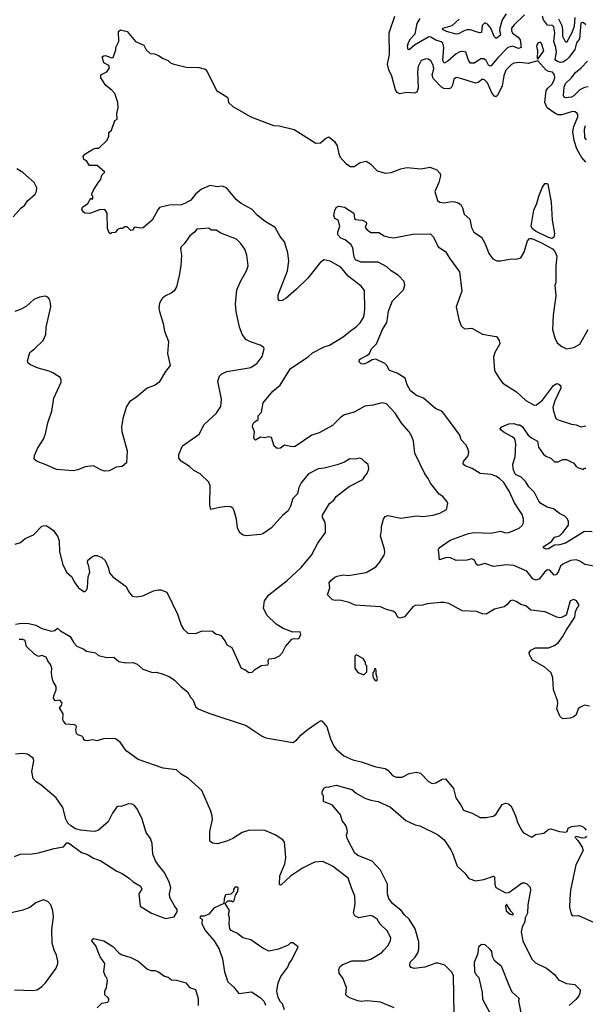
# Model space of a CAD drawing. Extents: x 2087054 to 2277909, y 548907 to 753496.
# Tile 427 of 444: x 2222299 to 2227011, y 720975 to 729175. Entities that reach past the tile are written whole.
import ezdxf

# ---------------------------------------------------------------- set-up
doc = ezdxf.new("R2010")
doc.units = 0

msp = doc.modelspace()

# ---------------------------------------------------------------- linework, layer by layer
at = {"layer": '0CON20XD'}
for points in [[(2227015, 727988.7), (2226979.9, 728029.9), (2226940.5, 728100.5), (2226918.3, 728168.2), (2226908.2, 728245), (2226915.9, 728285), (2226948.2, 728365), (2226948.6, 728385), (2226942.5, 728395), (2226927.4, 728407.4), (2226905, 728411.6), (2226815, 728382.4), (2226785, 728384.1), (2226756, 728396), (2226692.6, 728442.6), (2226672.9, 728485), (2226685.8, 728585), (2226697.5, 728605), (2226730.8, 728635), (2226748.8, 728665), (2226758.1, 728695), (2226754.6, 728715), (2226738.2, 728738.2), (2226705, 728743.6), (2226685.5, 728755.5), (2226615, 728833.3), (2226535, 728810.8), (2226465, 728818.6), (2226416.1, 728813.9), (2226395, 728803.3), (2226350, 728755), (2226332.3, 728707.7), (2226319.2, 728625), (2226280.5, 728545), (2226266.2, 728533.8), (2226255, 728537.3), (2226235, 728561.8), (2226195, 728649.4), (2226175, 728670.6), (2226155, 728679.4), (2226117.7, 728652.3), (2226095, 728646.9), (2225975, 728686.9), (2225935, 728693.1), (2225915, 728678.8), (2225905, 728631.2), (2225892.5, 728607.5), (2225875, 728600.4), (2225832, 728602), (2225812.5, 728612.5), (2225742.7, 728685), (2225735.4, 728715), (2225748.2, 728765), (2225745, 728798), (2225725, 728833.1), (2225705, 728845.6), (2225685, 728848.9), (2225645, 728835.7), (2225618.2, 728785), (2225612.7, 728745), (2225618.2, 728605), (2225606.9, 728573.1), (2225585, 728563.5), (2225525, 728569.4), (2225465, 728559.2), (2225445, 728570), (2225430.9, 728590.9), (2225399.6, 728705), (2225375, 728758.6), (2225362.7, 728805), (2225380.9, 728885), (2225377.8, 729065), (2225425.7, 729205)], [(2226504, 729216), (2226417.4, 729132.6), (2226396.4, 729103.6), (2226395.9, 729085), (2226405, 729063.8), (2226450.6, 729030.6), (2226467.8, 729007.8), (2226476.2, 728943.8), (2226455, 728936), (2226405, 728955.2), (2226364.4, 728945), (2226278.5, 728855), (2226225, 728787.1), (2226205, 728797.5), (2226185.2, 728835.2), (2226165, 728850), (2226142, 728848), (2226085, 728812.1), (2226055, 728813.3), (2226038.1, 728838.1), (2226015, 728903.8), (2225991.7, 728911.7), (2225965, 728907.5), (2225935, 728892.1), (2225865, 728831.3), (2225835, 728814.4), (2225824.8, 728835), (2225832.5, 728945), (2225825, 728979.2), (2225811.3, 728991.3), (2225765, 729004), (2225725, 729029.6), (2225706.2, 729033.8), (2225588, 728962), (2225545, 728924), (2225535, 728926.7), (2225530.5, 728955), (2225537.9, 728985), (2225553.8, 729015), (2225592.7, 729057.3), (2225610, 729145), (2225636.1, 729183.9)], [(2226352.7, 729225), (2226319.7, 729175), (2226298.9, 729105), (2226296.6, 729085), (2226304.5, 729055), (2226300.6, 729045), (2226275, 729021.1), (2226265, 729022.2), (2226252.5, 729035), (2226224.8, 729104.8), (2226195, 729139.4), (2226175, 729149.2), (2226152.1, 729127.9), (2226145, 729070), (2226133, 729067), (2226102, 729075), (2226055, 729089.7), (2226025, 729090.2), (2225995, 729080.8), (2225955, 729057.1), (2225935, 729053.8), (2225855, 729076.2), (2225821.1, 729095), (2225824.7, 729105.3), (2225903.1, 729126.9), (2225959.2, 729180.8)], [(2227015, 729133.3), (2226995, 729149.1), (2226985, 729151.9), (2226974.3, 729145.7), (2226963.4, 729016.6), (2226938, 728982), (2226923, 728927), (2226876.4, 728863.6), (2226852, 728838), (2226825, 728820.8), (2226805, 728819), (2226777.9, 728827.9), (2226764.5, 728835), (2226760, 728845), (2226772.2, 728905), (2226765.7, 728945), (2226747.5, 728995), (2226757.4, 729065), (2226748.4, 729115), (2226735, 729126.8), (2226695, 729130.3), (2226661.6, 729175), (2226654, 729205)], [(2226923.7, 729195), (2226917.8, 729122.2), (2226898.9, 729065), (2226855, 728984.4), (2226845, 728992.2), (2226823.9, 729035), (2226824.8, 729095), (2226818.1, 729125), (2226790.1, 729180.1)], [(2227045, 723458), (2227005, 723466.2), (2226965, 723446.7), (2226951.2, 723435), (2226933.6, 723386.4), (2226915, 723370), (2226885, 723357.5), (2226825, 723353.3), (2226797.5, 723375), (2226773.8, 723435), (2226781.7, 723478.3), (2226780, 723505), (2226745.9, 723594.1), (2226740.8, 723695), (2226726, 723735), (2226675, 723783.8), (2226572.4, 723842.4), (2226545.8, 723885), (2226542.5, 723905), (2226556.7, 723925), (2226595, 723944.2), (2226705, 723942.9), (2226755, 723962.5), (2226783.8, 723985), (2226822, 724035), (2226853.8, 724095), (2226925, 724200), (2226930, 724245), (2226939.3, 724270.7), (2226957.5, 724295), (2226957.5, 724305), (2226936.7, 724335), (2226915, 724347.5), (2226885, 724336.7), (2226853.3, 724225), (2226846, 724214), (2226813, 724197), (2226795, 724193.3), (2226775, 724198.8), (2226677.5, 724245), (2226556.6, 724256.6), (2226516, 724295), (2226475, 724305.6), (2226435, 724330), (2226405, 724340), (2226384.2, 724335.8), (2226361.2, 724305), (2226335, 724286.2), (2226255, 724265.7), (2226183.9, 724223.9), (2226155.9, 724225.9), (2226105, 724245.8), (2225985, 724252.5), (2225875, 724312.5), (2225835, 724322.5), (2225805, 724322.9), (2225695, 724309.4), (2225655, 724298.6), (2225595, 724298), (2225574.5, 724285.5), (2225505, 724202.9), (2225465, 724190), (2225449.5, 724199.5), (2225428.8, 724235), (2225408.3, 724248.3), (2225355, 724262.5), (2225305, 724286.9), (2225095, 724298.1), (2225045, 724322), (2224965, 724340), (2224927.7, 724337.7), (2224905, 724344), (2224863.3, 724385), (2224882.5, 724445), (2224877.5, 724485), (2224890, 724505), (2224925, 724534), (2224945, 724540.8), (2224995, 724550.8), (2225035, 724547.1), (2225185, 724570.5), (2225265, 724619.4), (2225297.1, 724655), (2225335.5, 724714.5), (2225341.7, 724738.3), (2225338.9, 724765), (2225305.7, 724875), (2225314.2, 724925), (2225312.5, 724955), (2225330, 725015), (2225345, 725038.8), (2225365, 725045.7), (2225475, 725024.3), (2225605, 725044), (2225661.7, 725038.3), (2225745, 725050), (2225800, 725065), (2225855, 725097.5), (2225866.7, 725145), (2225860.7, 725160.7), (2225825, 725203.3), (2225792.5, 725225), (2225721.2, 725315), (2225703.3, 725355), (2225675, 725392.5), (2225590.8, 725565), (2225578.6, 725665), (2225565.8, 725705), (2225544.2, 725744.2), (2225482, 725812), (2225427.4, 725897.4), (2225355, 725976.2), (2225315, 725983.8), (2225245, 725964), (2225175, 725956), (2225085, 725905.8), (2225005, 725885.7), (2224975, 725864.3), (2224904.6, 725795.4), (2224795, 725735.6), (2224732, 725715), (2224595, 725622), (2224569.3, 725619.3), (2224505, 725633.3), (2224471.7, 725608.3), (2224444.2, 725604.2), (2224418.8, 725625), (2224396.7, 725695), (2224375, 725700), (2224335, 725692), (2224305, 725697.5), (2224265, 725673.3), (2224255, 725680), (2224249.3, 725699.3), (2224256.4, 725743.6), (2224240, 725785), (2224241.2, 725805), (2224250.5, 725819.5), (2224286.7, 725845), (2224286.7, 725875), (2224313.3, 725906.7), (2224328.8, 725985), (2224408.3, 726081.7), (2224469.4, 726130.6), (2224555, 726270), (2224703.6, 726366.4), (2224739.1, 726400.9), (2224835, 726450.5), (2224880, 726465), (2224995, 726532.9), (2225054.5, 726585.5), (2225102.4, 726617.6), (2225135, 726652), (2225163.8, 726695), (2225167.5, 726715), (2225174.2, 726765), (2225171.4, 726921.4), (2225143.8, 726955), (2225035, 727040), (2224975, 727113.5), (2224885, 727164.4), (2224835, 727174.4), (2224805, 727157.1), (2224698.3, 727021.7), (2224605, 726931.9), (2224515, 726854), (2224485, 726836.7), (2224463.8, 726833.8), (2224451.7, 726851.7), (2224453.8, 726885), (2224531.1, 727085), (2224540.5, 727165), (2224531.9, 727235), (2224505.3, 727325.3), (2224470.3, 727370.3), (2224428, 727445), (2224345, 727493.3), (2224278.3, 727548.3), (2224234.6, 727594.6), (2224145.5, 727645.5), (2224106.3, 727676.3), (2224022, 727775), (2223985, 727789.2), (2223945, 727782.9), (2223885, 727795.7), (2223814, 727765), (2223765, 727722.9), (2223725, 727673.1), (2223675, 727644.3), (2223645, 727634.4), (2223545, 727631.2), (2223465, 727610), (2223448.8, 727591.2), (2223404, 727505), (2223327.1, 727442.9), (2223305, 727439.2), (2223261.7, 727448.3), (2223252.5, 727445), (2223238.3, 727421.7), (2223225, 727420), (2223195, 727450), (2223175, 727450), (2223155, 727437.5), (2223133.6, 727436.4), (2223115, 727427.5), (2223095, 727402.5), (2223065, 727400), (2223055, 727392.5), (2223045, 727400), (2223030, 727435), (2223027.5, 727565), (2223010, 727595), (2222965, 727592.5), (2222885, 727561.2), (2222845, 727563.3), (2222832, 727572), (2222817.5, 727595), (2222822.5, 727615), (2222867.5, 727645), (2222891.7, 727688.3), (2222905, 727680), (2222910, 727685), (2222910, 727705), (2222900, 727715), (2222900, 727725), (2222914, 727756), (2222956.4, 727823.6), (2222976.1, 727843.9), (2222985, 727880), (2223010, 727905), (2222945, 727960), (2222881.7, 727961.7), (2222855, 728000), (2222835, 728010), (2222827.5, 728035), (2222843.3, 728055), (2222915, 728100), (2222935, 728106.7), (2222960, 728105), (2223028.3, 728171.7), (2223042.5, 728205), (2223042.5, 728235), (2223063.8, 728256.2), (2223092.5, 728335), (2223111.7, 728348.3), (2223108.8, 728395), (2223120, 728445), (2223116.1, 728486.1), (2223090.7, 728560.7), (2223067.7, 728587.7), (2223016.1, 728626.1), (2222975, 728690), (2222974.2, 728715.8), (2223025, 728740), (2223046.7, 728775), (2223043, 728793), (2223000, 728815), (2222987.5, 728865), (2223000, 728875), (2223013.9, 728876.1), (2223065, 728856.7), (2223078.3, 728861.7), (2223100, 728925), (2223101.2, 728945), (2223124.3, 728995), (2223122.9, 729077.1), (2223139.3, 729090.7), (2223195, 729077.5), (2223265, 728992.5), (2223333, 728963), (2223354, 728924), (2223385, 728893.3), (2223421.7, 728891.7), (2223455, 728877.5), (2223495, 728852.5), (2223535, 728836.7), (2223556.4, 728816.4), (2223575, 728808.8), (2223685, 728781.2), (2223795, 728776.7), (2223845, 728762.5), (2223860, 728745), (2223939.2, 728585), (2224025, 728534.2), (2224033.5, 728523.5), (2224040, 728485), (2224075, 728451.5), (2224225.8, 728365), (2224415, 728294.6), (2224461.8, 728291.8), (2224585, 728262.2), (2224765, 728148), (2224805, 728150), (2224846.2, 728185), (2224875, 728200), (2224921.5, 728161.5), (2224943.1, 728125), (2224957.6, 728057.6), (2224970.3, 728030.3), (2225015, 727978.8), (2225055, 727953.8), (2225085, 727953.8), (2225135, 727986.2), (2225185, 727996.7), (2225222.5, 727975), (2225277.7, 727917.7), (2225346.4, 727896.4), (2225395, 727904), (2225475, 727934), (2225525, 727944), (2225645, 727934), (2225715, 727946.2), (2225775, 727926.1), (2225800.8, 727895), (2225806, 727875), (2225790.5, 727819.5), (2225757.5, 727745), (2225779.3, 727669.3), (2225800, 727655), (2225835, 727651.2), (2225895, 727661.4), (2225925, 727659.4), (2225951.3, 727651.3), (2225974, 727635), (2225988.3, 727608.3), (2226001.2, 727555), (2226050, 727515), (2226063.3, 727445), (2226082.5, 727405), (2226145, 727363.3), (2226174.3, 727314.3), (2226195, 727260), (2226207.7, 727227.7), (2226240, 727185), (2226275, 727167.5), (2226305, 727166.7), (2226395, 727182.5), (2226435, 727180), (2226475, 727192.5), (2226501.7, 727238.3), (2226530, 727335), (2226545.8, 727354.2), (2226565, 727352.5), (2226645, 727317.2), (2226737.5, 727267.5), (2226756.2, 727245), (2226774.2, 727205), (2226764.4, 727125), (2226766.2, 726985), (2226757.5, 726965), (2226766.2, 726875), (2226743.9, 726713.9), (2226738.8, 726595), (2226756.7, 726525), (2226777.5, 726485), (2226815, 726452.5), (2226853.6, 726433.6), (2226915.9, 726444.1), (2226965, 726473.3), (2227033.8, 726595)], [(2226615, 728847.5), (2226664.2, 728915), (2226645, 728977.5), (2226635, 728988.8), (2226615, 728980), (2226604.2, 728955), (2226614, 728915), (2226610, 728855), (2226615, 728847.5)], [(2227035, 728615.3), (2227005, 728611.1), (2226965, 728590.5), (2226915, 728542.1), (2226895, 728530.4), (2226845, 728524.5), (2226835, 728530.8), (2226829.1, 728545), (2226835.4, 728614.6), (2226846.7, 728645), (2226892.9, 728687.1), (2226929.2, 728735), (2226976.6, 728773.4), (2227029.5, 728830.5)], [(2227022.1, 728175), (2227005.8, 728195), (2227003.9, 728265), (2227013.3, 728295)], [(2222245, 727534.3), (2222312.5, 727607.5), (2222340.9, 727629.1), (2222365, 727666.2), (2222427.7, 727722.3), (2222440, 727745), (2222443.3, 727775), (2222419.1, 727819.1), (2222325, 727901.4), (2222275, 727932.5)], [(2226735, 727354.2), (2226705, 727361.1), (2226595, 727413.1), (2226568.1, 727435), (2226559.2, 727455), (2226581.2, 727588.8), (2226606.4, 727643.6), (2226623.6, 727706.4), (2226652.5, 727775), (2226675, 727810), (2226695, 727810), (2226697.5, 727805), (2226726.1, 727656.1), (2226734, 727505), (2226753.3, 727395), (2226750, 727365), (2226735, 727354.2)], [(2227125, 724615.6), (2227006.8, 724636.8), (2226966.4, 724666.4), (2226935, 724678.1), (2226887.6, 724672.4), (2226825, 724641.9), (2226805, 724623.1), (2226784.7, 724575.3), (2226765, 724551.9), (2226750.5, 724550.5), (2226715, 724592), (2226695, 724594), (2226673.8, 724576.2), (2226627.5, 724515), (2226596.8, 724506.8), (2226575, 724518.1), (2226525, 724583.5), (2226415, 724630.4), (2226355, 724635.5), (2226245, 724621.9), (2226175, 724645.7), (2226119.3, 724629.3), (2226105, 724637.5), (2226086.7, 724675), (2226066.1, 724686.1), (2226025, 724673.3), (2225935, 724672), (2225887.5, 724692.5), (2225854.1, 724695.9), (2225797.5, 724677.5), (2225788.3, 724761.7), (2225794.2, 724775.8), (2225885, 724840.6), (2226036.7, 724895), (2226084.6, 724905.4), (2226225, 724897.7), (2226305, 724914.6), (2226345, 724902.9), (2226375, 724903.9), (2226458.7, 724941.3), (2226485.9, 724964.1), (2226496.2, 724985), (2226496.2, 725015), (2226486, 725055), (2226422.2, 725152.2), (2226377.6, 725247.6), (2226331.4, 725321.4), (2226295.8, 725355), (2226265, 725373.1), (2226227.4, 725387.4), (2226135, 725397.1), (2226068.1, 725438.1), (2226010.7, 725460.7), (2225993.8, 725475), (2225997.5, 725495), (2226035.5, 725544.5), (2226040.6, 725575), (2226033.1, 725605), (2226015.8, 725635), (2225976.2, 725675), (2225966.2, 725715), (2225842, 725885), (2225815, 725913.8), (2225765, 725933.8), (2225663, 726023), (2225605, 726044.4), (2225556, 726085), (2225528, 726135), (2225511.2, 726191.2), (2225445, 726231.9), (2225381.2, 726255), (2225358.8, 726295), (2225340.9, 726310.9), (2225265, 726348), (2225235, 726343.1), (2225195, 726317.1), (2225165, 726307.1), (2225145, 726309.2), (2225128, 726325), (2225131.2, 726345), (2225138.3, 726351.7), (2225192.3, 726377.7), (2225212.5, 726395), (2225230, 726435), (2225271.2, 726475), (2225322.5, 726595), (2225356.8, 726653.2), (2225362.7, 726687.3), (2225372.1, 726747.9), (2225404, 726835), (2225496, 726925), (2225507.1, 726965), (2225501.4, 726995), (2225453.9, 727043.9), (2225393.4, 727083.4), (2225357.7, 727117.7), (2225285, 727156.7), (2225145, 727155.7), (2225095.5, 727175.5), (2225085, 727197.5), (2225074.2, 727274.2), (2225061.7, 727301.7), (2225011.2, 727341.2), (2224974, 727355), (2224950.8, 727385), (2224948.8, 727405), (2224967.5, 727455), (2224952.5, 727505), (2224925, 727520), (2224917.5, 727545), (2224923.9, 727586.1), (2224935, 727612.5), (2224955, 727622.5), (2225005, 727613.3), (2225083, 727563), (2225088.3, 727518.3), (2225095, 727510), (2225155, 727506.7), (2225185, 727490), (2225187.5, 727475), (2225177.5, 727445), (2225193.9, 727423.9), (2225225, 727404.2), (2225292.3, 727402.3), (2225335, 727374.2), (2225374.2, 727364.2), (2225415, 727360), (2225575, 727389.2), (2225722.7, 727392.7), (2225745.6, 727365), (2225784, 727285), (2225845.4, 727245.4), (2225878.5, 727188.5), (2225964, 727075), (2225981.8, 726915), (2225935.4, 726785), (2225957.2, 726677.2), (2225978, 726625), (2226005, 726602), (2226065, 726606), (2226155, 726556.2), (2226265, 726538), (2226275, 726533.3), (2226293.9, 726503.9), (2226298.8, 726475), (2226256.9, 726403.1), (2226246.9, 726365), (2226254.2, 726255), (2226266, 726235), (2226301.1, 726175), (2226325, 726148.9), (2226438, 726075), (2226516.2, 726005), (2226584.3, 725965.7), (2226605, 725968.6), (2226655, 726006.5), (2226745, 726127.8), (2226775, 726144.2), (2226791.2, 726141.2), (2226806.2, 726125), (2226806.1, 726106.1), (2226758.1, 726001.9), (2226741.3, 725945), (2226744.7, 725914.7), (2226766, 725855), (2226783.7, 725843.7), (2226895, 725806.9), (2226935, 725800.8), (2226975, 725784.2), (2227015, 725792.5)], [(2224494.3, 724104.3), (2224435, 724140), (2224356.8, 724216.8), (2224330, 724275), (2224337.5, 724335), (2224374.6, 724385.4), (2224528.8, 724505), (2224645, 724613.8), (2224731.2, 724715), (2224783, 724817), (2224845.8, 724905), (2224845.8, 724965.8), (2224840, 724995), (2224820.7, 725030.7), (2224822.3, 725047.7), (2224880, 725145), (2224915.6, 725174.4), (2224936.7, 725205), (2225045, 725288.8), (2225156.7, 725345), (2225173.3, 725375), (2225193.3, 725395), (2225206.7, 725435), (2225201.2, 725471.2), (2225175, 725493.3), (2225152.5, 725515), (2225133, 725523), (2225095, 725516.7), (2225050.7, 725519.3), (2225005, 725490), (2224945, 725468.8), (2224835, 725440), (2224785, 725436), (2224705.7, 725394.3), (2224645, 725317.5), (2224625, 725280), (2224613.6, 725226.4), (2224575, 725186.7), (2224556, 725125), (2224535.8, 725084.2), (2224487.5, 725045), (2224395.8, 724944.2), (2224325, 724893.3), (2224305, 724888.8), (2224185, 724878), (2224155, 724886), (2224132.4, 724902.4), (2224113.4, 724943.4), (2224104.2, 725015), (2224085.8, 725085), (2224075, 725106.7), (2224059.2, 725119.2), (2224027.7, 725122.3), (2223965, 725113.8), (2223892.5, 725095), (2223884.4, 725135), (2223886.2, 725293.8), (2223873.9, 725323.9), (2223802, 725392), (2223751.3, 725421.3), (2223715, 725453.8), (2223645, 725498), (2223624.3, 725525), (2223624.3, 725555), (2223654.4, 725625.6), (2223795.5, 725724.5), (2223837, 725803), (2223936.7, 725895), (2223974.2, 725955), (2223981.4, 726015), (2223950.8, 726165), (2223963.2, 726206.8), (2223984.3, 726225.7), (2224025, 726246), (2224225, 726280), (2224278.8, 726315), (2224318.3, 726371.7), (2224336.4, 726433.6), (2224332.5, 726445), (2224303.9, 726463.9), (2224222.1, 726492.1), (2224182.5, 726512.5), (2224152.9, 726555), (2224130, 726615), (2224101.4, 726745), (2224095.8, 726805), (2224108, 726925), (2224138.8, 726995), (2224190, 727085), (2224203.8, 727125), (2224192, 727215), (2224176.2, 727265), (2224140, 727315), (2224105, 727348.8), (2223975, 727398.8), (2223935, 727421.2), (2223895, 727423.8), (2223875, 727440), (2223775, 727430), (2223756.7, 727405), (2223716.2, 727375), (2223670.5, 727309.5), (2223643.8, 727285), (2223638, 727265), (2223646.2, 727215), (2223641.9, 727125), (2223628.9, 727045), (2223605, 726950), (2223585, 726916.7), (2223561.4, 726898.6), (2223514.3, 726875.7), (2223485, 726853.3), (2223464.3, 726815.7), (2223459.2, 726775), (2223462.9, 726745), (2223494, 726645), (2223505, 726580), (2223538.8, 726495), (2223530, 726395), (2223553.3, 726295), (2223513.8, 726245), (2223462.1, 726157.9), (2223427.9, 726132.1), (2223362.7, 726107.3), (2223275.8, 726034.2), (2223215, 725993.8), (2223188, 725955), (2223158, 725855), (2223148.8, 725785), (2223150, 725745), (2223193.8, 725585), (2223190, 725485), (2223152.5, 725455), (2223102.5, 725447.5), (2223045, 725417.1), (2223005, 725415.6), (2222976.6, 725426.6), (2222915, 725460), (2222845, 725452), (2222783.2, 725426.8), (2222745, 725418.6), (2222605, 725428), (2222525, 725466.2), (2222438.3, 725498.3), (2222420, 725515), (2222423, 725547), (2222446.7, 725605), (2222497, 725683), (2222514.4, 725725.6), (2222532.8, 725817.2), (2222566.5, 725915), (2222585, 726022.5), (2222645.9, 726155.9), (2222646, 726175), (2222635.7, 726195.7), (2222574.6, 726234.6), (2222545, 726249.4), (2222452.7, 726272.7), (2222389.7, 726299.7), (2222370, 726315), (2222364, 726335), (2222384, 726405), (2222425, 726436), (2222496, 726505), (2222517.6, 726552.4), (2222520.6, 726615), (2222558.6, 726785), (2222557.5, 726815), (2222547.7, 726847.7), (2222534.1, 726864.1), (2222511.7, 726871.7), (2222464.3, 726865.7), (2222416.7, 726845), (2222355, 726788.8), (2222305, 726761.2), (2222260, 726745)], [(2227069.1, 724910.9), (2227005, 724911.8), (2226845, 724815.3), (2226795, 724800.7), (2226755, 724799.4), (2226705, 724767.5), (2226685, 724765.8), (2226664.1, 724774.1), (2226661.2, 724785), (2226729.6, 724830.4), (2226754.2, 724865), (2226795, 724877.9), (2226825, 724903.3), (2226872.1, 724965), (2226870.4, 724995), (2226860, 725020), (2226840.1, 725040.1), (2226795, 725063.2), (2226745, 725101.6), (2226694.4, 725115), (2226641.5, 725145), (2226624.7, 725165), (2226586.9, 725236.9), (2226540.9, 725285), (2226516.6, 725326.6), (2226475.9, 725365.9), (2226435, 725383.5), (2226424, 725395), (2226410.5, 725435), (2226407.3, 725472.7), (2226425.6, 725535), (2226432.7, 725642.7), (2226423.8, 725685), (2226401.9, 725701.9), (2226336.4, 725736.4), (2226300, 725765), (2226316.7, 725783.3), (2226375, 725810), (2226415, 725813.3), (2226445, 725802.5), (2226465, 725802.5), (2226485, 725786.7), (2226535.6, 725715.6), (2226562.7, 725692.7), (2226612.5, 725665), (2226620, 725615), (2226660.5, 725560.5), (2226681.7, 725541.7), (2226722.5, 725525), (2226755, 725493.3), (2226785, 725493.3), (2226825, 725513.3), (2226855, 725512), (2226915, 725483.3), (2226935.6, 725455.6), (2226955, 725442.9), (2226995, 725430), (2227005, 725440), (2227015, 725440)], [(2222262.4, 724807.6), (2222305, 724820.6), (2222343.8, 724855), (2222413.8, 724885), (2222485, 724956.7), (2222505, 724963.8), (2222525, 724961.2), (2222580, 724920), (2222618.3, 724868.3), (2222629.2, 724835), (2222630, 724745), (2222656.2, 724645), (2222688.8, 724575), (2222735, 724536.7), (2222754.3, 724494.3), (2222790, 724445), (2222835, 724413.3), (2222845, 724412.5), (2222856.1, 724423.9), (2222863.9, 724446.1), (2222869.2, 724535), (2222884, 724575), (2222876.2, 724625), (2222863.8, 724655), (2222866.2, 724675), (2222905, 724703.8), (2222925, 724713.3), (2222945, 724713.3), (2222985, 724697.5), (2223010.5, 724670.5), (2223035.9, 724615.9), (2223048.8, 724568.8), (2223074.3, 724534.3), (2223186.2, 724455), (2223205, 724413.3), (2223237.5, 724375), (2223271.7, 724368.3), (2223325, 724378), (2223415, 724418), (2223455, 724426.7), (2223475, 724426.7), (2223525, 724407.5), (2223613.8, 724225), (2223643.9, 724133.9), (2223665, 724100), (2223700, 724065), (2223765, 724063.3), (2223815, 724083.8), (2223883.6, 724086.4), (2223905, 724083.3), (2223935, 724057.5), (2223956.4, 724056.4), (2223975, 724047.5), (2224010.7, 724000.7), (2224025, 723970), (2224066.1, 723946.1), (2224143.6, 723773.6), (2224175, 723763.3), (2224208.3, 723738.3), (2224235, 723742.5), (2224257, 723763), (2224315, 723796.7), (2224366.1, 723803.9), (2224373.3, 723815), (2224368.8, 723835), (2224375, 723852.5), (2224425, 723857.5), (2224465, 723877.5), (2224487.5, 723905), (2224513.9, 723956.1), (2224567.5, 724015), (2224585, 724022.5), (2224615, 724020), (2224626.7, 724025), (2224642.5, 724055), (2224635, 724077.5), (2224575, 724073.8), (2224494.3, 724104.3)], [(2222265, 724142.5), (2222315, 724150), (2222375, 724146.7), (2222435, 724133.3), (2222484.2, 724104.2), (2222565, 724083.3), (2222591.7, 724088.3), (2222615, 724107.5), (2222640, 724085), (2222719.5, 724039.5), (2222750, 723985), (2222775, 723957.5), (2222833.6, 723933.6), (2222856.4, 723916.4), (2222931.7, 723901.7), (2222955, 723880), (2223025, 723863.3), (2223085, 723866.2), (2223125, 723830), (2223185, 723818.8), (2223245, 723823.3), (2223279.2, 723809.2), (2223326.4, 723766.4), (2223405, 723738.8), (2223435, 723741.2), (2223485, 723727.5), (2223545, 723705.8), (2223589.2, 723675), (2223645, 723619.2), (2223697.8, 723577.8), (2223721.9, 723531.9), (2223745, 723507.5), (2223765, 723456.7), (2223787.3, 723437.3), (2223875, 723400.6), (2224185, 723298.5), (2224318.9, 723208.9), (2224350, 723195), (2224575, 723156), (2224605, 723173.8), (2224645, 723218.8), (2224702.7, 723267.3), (2224785, 723326.2), (2224805, 723336.2), (2224816.7, 723335)], [(2225420, 720945), (2225305, 720993.3), (2225195, 721002.9), (2225145, 720999.5), (2225115.5, 721005.5), (2225055.8, 721025.8), (2225029.5, 721039.5), (2225016.7, 721055), (2225021.9, 721115), (2224992.2, 721192.2), (2224961.2, 721235), (2224958, 721265), (2224965, 721286.2), (2224985.5, 721304.5), (2225065, 721336.7), (2225175, 721336.9), (2225225, 721351.5), (2225315, 721407.1), (2225334, 721425), (2225365, 721462.5), (2225388, 721505), (2225392, 721525), (2225363.9, 721583.9), (2225300, 721645), (2225276.2, 721685), (2225245, 721706), (2225225, 721714), (2225125, 721694.3), (2225092, 721712), (2225081.4, 721735), (2225095, 721812.5), (2225092.5, 721875), (2225062.5, 721945), (2225036.8, 722026.8), (2224905.5, 722125.5), (2224825, 722164.2), (2224755, 722159.2), (2224655, 722109.2), (2224555, 722041.4), (2224475, 721968.8), (2224465, 721973.3), (2224467.1, 722045), (2224509.2, 722145), (2224517.1, 722195), (2224509.1, 722299.1), (2224504.2, 722325), (2224490.8, 722345), (2224428, 722388), (2224342.1, 722422.1), (2224215, 722424.4), (2224153.2, 722406.8), (2224075, 722356), (2224025.6, 722334.4), (2223945, 722312.5), (2223905, 722317.5), (2223884, 722334), (2223882.9, 722415), (2223904.4, 722515), (2223903.1, 722545), (2223891.1, 722585), (2223815.6, 722755), (2223706.7, 722855), (2223645, 722893.3), (2223605, 722926.7), (2223495, 722940.8), (2223286.2, 723015), (2223187.5, 723085), (2223137.4, 723157.4), (2223096.4, 723186.4), (2223005, 723188), (2222945, 723170), (2222905, 723176.7), (2222865, 723170), (2222843, 723173), (2222831.7, 723181.7), (2222830, 723195), (2222818.3, 723208.3), (2222785, 723220), (2222771.7, 723231.7), (2222767.5, 723265), (2222772.5, 723285), (2222766.4, 723296.4), (2222755, 723302.5), (2222685, 723307.5), (2222665, 723332.5), (2222657.5, 723345), (2222662.5, 723395), (2222630, 723445), (2222647.5, 723465), (2222652.5, 723485), (2222635, 723507.5), (2222595, 723502.5), (2222582.5, 723525), (2222583.3, 723545), (2222603.3, 723595), (2222603, 723623), (2222577.5, 723665), (2222570.7, 723690.7), (2222563.3, 723735), (2222566.2, 723775), (2222556.2, 723805), (2222533.3, 723835), (2222520, 723865), (2222485, 723880), (2222455, 723872.5), (2222425, 723887.5), (2222357.5, 723955), (2222345.7, 724005.7), (2222326.4, 724013.6), (2222295, 724012.5)], [(2225165, 723720), (2225190, 723745), (2225190, 723795), (2225180, 723805), (2225180, 723825), (2225160, 723855), (2225103, 723887), (2225090, 723875), (2225090, 723775), (2225115, 723737.5), (2225165, 723720)], [(2225275, 723670), (2225280, 723685), (2225270, 723725), (2225270, 723755), (2225265, 723770), (2225255, 723770), (2225250, 723745), (2225240, 723735), (2225240, 723705), (2225243, 723693), (2225261.7, 723671.7), (2225275, 723670)], [(2224816.7, 723335), (2224858.6, 723285), (2224889.4, 723185), (2224916, 723125), (2224935, 723101.2), (2225000, 723045), (2225075, 723011.4), (2225145, 722995.8), (2225265, 722954.4), (2225345, 722938.6), (2225366, 722925), (2225405, 722882), (2225435.8, 722865.8), (2225485, 722867.5), (2225545, 722897.5), (2225605, 722909.4), (2225639.1, 722899.1), (2225705, 722830), (2225735, 722813.3), (2225765, 722818.8), (2225819.5, 722850.5), (2225845, 722853.8), (2225912.7, 722772.7), (2225931.9, 722695), (2225975, 722633.3), (2225995, 722593.3), (2226067.7, 722567.7), (2226135, 722532), (2226185, 722530), (2226243, 722543), (2226266.7, 722555), (2226319.7, 722640.3), (2226345, 722651.4), (2226370, 722645), (2226394.2, 722624.2), (2226430, 722545), (2226447.5, 722485), (2226485, 722416.7), (2226495, 722403.8), (2226565, 722367.5), (2226595, 722390), (2226665, 722400), (2226707, 722433), (2226725, 722436), (2226796.1, 722413.9), (2226845, 722410), (2226860, 722415), (2226867, 722443), (2226895, 722456.2), (2226965, 722463.3), (2226993.6, 722453.6), (2227005, 722442.5), (2227016.7, 722425)], [(2222255, 722207.5), (2222304.4, 722225.6), (2222402.3, 722227.7), (2222455, 722235.8), (2222585.8, 722274.2), (2222663.9, 722286.1), (2222691.2, 722318.8), (2222705, 722318.8), (2222815, 722238.8), (2222865, 722222), (2222915, 722193.8), (2222975, 722170), (2223107.5, 722085), (2223154.1, 722064.1), (2223215, 722022.5), (2223244.2, 721994.2), (2223305, 721960), (2223316.7, 721935), (2223293.3, 721895), (2223301.7, 721791.7), (2223397.5, 721735), (2223515, 721690), (2223587.5, 721705), (2223612.5, 721745), (2223612.5, 721765), (2223588.8, 721795), (2223550, 721865), (2223547.1, 721895), (2223559.2, 721945), (2223545.8, 721995), (2223504, 722075), (2223454.4, 722134.4), (2223430.9, 722170.9), (2223407.5, 722225), (2223402, 722315), (2223390, 722355), (2223354.2, 722405), (2223315.6, 722525.6), (2223275.7, 722605.7), (2223255, 722631.2), (2223235, 722641.2), (2223205, 722643.8), (2223146.1, 722623.9), (2223125, 722626.2), (2223109.5, 722620.5), (2223073.6, 722566.4), (2223037.1, 722495), (2222955, 722424.3), (2222925, 722415.8), (2222885.9, 722415.9), (2222805, 722425.7), (2222765, 722436.9), (2222725, 722460.6), (2222700, 722485), (2222685, 722516.7), (2222659.4, 722615), (2222604.2, 722695), (2222475, 722802.5), (2222437.2, 722827.2), (2222412.5, 722855), (2222400.8, 722915), (2222414.2, 722985), (2222417.5, 723005), (2222411.2, 723025), (2222365, 723058), (2222325, 723064.2), (2222265, 723057.5)], [(2225917.5, 720895), (2225912.5, 721215), (2225896, 721245), (2225842, 721302), (2225785, 721318.6), (2225765, 721317.5), (2225674.3, 721285.7), (2225585, 721274.4), (2225561.7, 721281.7), (2225550, 721295), (2225551.2, 721325), (2225592.4, 721367.6), (2225615, 721403.3), (2225625.6, 721434.4), (2225625.5, 721494.5), (2225593.8, 721603.8), (2225543.8, 721685), (2225505, 721719.6), (2225476.5, 721756.5), (2225405.2, 721815.2), (2225375, 721856.7), (2225362.4, 721895), (2225362.9, 721975), (2225305, 722092), (2225235, 722166.2), (2225115, 722214.2), (2225090.8, 722235), (2225026.7, 722355), (2225022.5, 722385), (2225030, 722415), (2225025, 722440), (2225016.7, 722465), (2224986.4, 722506.4), (2224972.7, 722552.7), (2224905, 722633.3), (2224830, 722665), (2224830, 722715), (2224820, 722725), (2224820, 722745), (2224833.9, 722776.1), (2224855, 722787.5), (2224875, 722782.5), (2224885, 722790), (2224935, 722801.2), (2225005, 722780), (2225066.7, 722765), (2225102, 722735), (2225173.5, 722693.5), (2225225, 722675.6), (2225285, 722664.2), (2225387.9, 722617.9), (2225515.8, 722505.8), (2225595, 722470), (2225631.7, 722461.7), (2225780.2, 722390.2), (2225833.9, 722343.9), (2225891.1, 722261.1), (2225905.6, 722235), (2225944.2, 722125), (2226006.3, 722066.3), (2226041.7, 722021.7), (2226095.8, 722004.2), (2226165, 722014.2), (2226245, 722043.3), (2226255.8, 722035.8), (2226256.2, 721975), (2226265, 721947.5), (2226345, 721902.5), (2226375, 721906.7), (2226485, 721985.8), (2226505, 721987.1), (2226525, 721978.6), (2226552.1, 721952.1), (2226553.2, 721926.8), (2226531.2, 721805), (2226529.5, 721735), (2226510, 721695), (2226507.1, 721665), (2226485, 721616.7), (2226477.8, 721575), (2226491.4, 721505), (2226565, 721350), (2226595, 721321.2), (2226686.9, 721276.9), (2226753.2, 721223.2), (2226788.3, 721178.3), (2226855, 721150), (2226925, 721140), (2226966.9, 721096.9), (2226965.8, 721065), (2226957.5, 721045), (2226932.9, 721015), (2226875.7, 720965)], [(2227020, 722375), (2227009.2, 722360.8), (2226985, 722360), (2226937.5, 722372.5), (2226923, 722367), (2226949.5, 722339.5), (2226986, 722285), (2226992, 722255), (2226932.1, 722137.9), (2226888.6, 721925), (2226882, 721855), (2226880, 721785), (2226893.3, 721725), (2226905, 721712.5), (2226953.9, 721713.9), (2227085, 721657.5)], [(2224505, 720930), (2224488.3, 720978.3), (2224472.5, 720995), (2224453, 721033), (2224442.5, 721085), (2224453.3, 721155), (2224473.9, 721206.1), (2224533.3, 721285), (2224543.9, 721316.1), (2224566.7, 721345), (2224620, 721455), (2224575, 721487.5), (2224555, 721487.5), (2224535, 721467.5), (2224455, 721433.3), (2224375, 721417.5), (2224325, 721443.3), (2224225, 721512), (2224158.8, 721528.8), (2224115, 721566.2), (2224060.5, 721590.5), (2224051.2, 721605), (2224043.9, 721646.1), (2224047.5, 721695), (2224040, 721725), (2224046.4, 721756.4), (2224010, 721815), (2224033, 721837), (2224065, 721837.5), (2224075, 721830), (2224085, 721840), (2224097.5, 721885), (2224117.5, 721915), (2224120, 721945), (2224115, 721950), (2224095, 721950), (2224080, 721935), (2224080, 721915), (2224057, 721893), (2224015, 721887.5), (2224002.5, 721855), (2224000, 721815), (2223917.5, 721775), (2223873.9, 721726.1), (2223835, 721710), (2223805, 721710), (2223800, 721695), (2223820, 721685), (2223817.5, 721645), (2223846.4, 721586.4), (2223920, 721505), (2223960, 721435), (2223990, 721355), (2224005.9, 721245.9), (2224032.7, 721162.7), (2224079.7, 721119.7), (2224125, 721066.2), (2224229.3, 721079.3), (2224303, 721033), (2224335, 721000), (2224347, 720967)], [(2222255, 721096), (2222405, 721090), (2222445, 721096.7), (2222485, 721122.5), (2222515, 721153.3), (2222603.3, 721275), (2222616.7, 721315), (2222616.7, 721335), (2222606.7, 721385), (2222587.5, 721425), (2222570, 721485), (2222566, 721595), (2222580.8, 721705), (2222575.8, 721755), (2222560, 721805), (2222535, 721830.8), (2222494.1, 721845.9), (2222435, 721821.2), (2222385, 721781.2), (2222325, 721760), (2222216.1, 721733.9)], [(2226405, 721720), (2226413.8, 721725), (2226390, 721750), (2226355, 721810), (2226346.2, 721793.8), (2226352.2, 721755), (2226386.2, 721725), (2226405, 721720)], [(2222946.2, 720945), (2222983.9, 720986.1), (2223035, 720994), (2223045.8, 721015), (2223035, 721033.3), (2223007.5, 721055), (2223007.5, 721085), (2223022.5, 721115), (2223030, 721175), (2223026.7, 721195), (2223015, 721207.5), (2223001.2, 721245), (2223010, 721315), (2222970.3, 721370.3), (2222932.7, 721462.7), (2222901.2, 721505), (2222903.8, 721516.2), (2222915, 721523.3), (2223000, 721505), (2223075, 721458), (2223125, 721403.3), (2223145, 721390), (2223225, 721363.8), (2223285.7, 721335.7), (2223365, 721266.7), (2223395, 721256.7), (2223425.6, 721255.6), (2223455, 721246.9), (2223505, 721208.8), (2223535, 721201.2), (2223565, 721178), (2223605, 721177.5), (2223682.5, 721155), (2223715, 721114.2), (2223765, 721097.5), (2223785.8, 721025), (2223785.7, 720965)], [(2226222.5, 720895), (2226157.9, 721015), (2226153.4, 721075), (2226127.5, 721195), (2226101.5, 721221.5), (2226091.4, 721245), (2226088.9, 721325), (2226119.1, 721400.9), (2226122.9, 721457.1), (2226145, 721476), (2226175, 721473.3), (2226216.7, 721435), (2226230, 721415), (2226236.2, 721375), (2226252.1, 721342.1), (2226311.2, 721295), (2226372.9, 721135), (2226398.8, 721078.8), (2226460, 721025), (2226453.8, 721005), (2226483.4, 720863.4)]]:
    msp.add_lwpolyline(points, dxfattribs=at)

doc.saveas('drawing.dxf')
